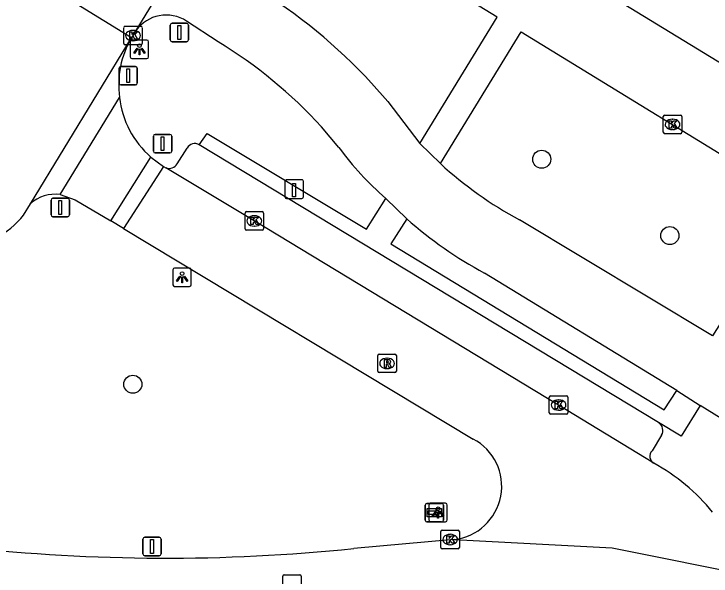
# Model space of a CAD drawing. Extents: x 158352 to 159489, y 383828 to 384597.
# Drawn here: x 158896.87 to 158934.6, y 383876.99 to 383907.39 of the extents above; entities that cross this region are included whole.
import ezdxf

# ---------------------------------------------------------------- set-up
doc = ezdxf.new("R2010")
doc.units = 0
for name, color, linetype in [('IMGEO_Afsluitpaal', 7, 'Continuous'), ('IMGEO_Boom', 7, 'Continuous'), ('IMGEO_Fietspad_gesloten', 7, 'Continuous'), ('IMGEO_Kolk', 7, 'Continuous'), ('IMGEO_Laadpaal', 7, 'Continuous'), ('IMGEO_Lichtpunt', 7, 'Continuous'), ('IMGEO_Parkeervlak_open', 7, 'Continuous'), ('IMGEO_Rijbaan_lokaal_gesloten', 7, 'Continuous'), ('IMGEO_Rijbaan_lokaal_open', 7, 'Continuous'), ('IMGEO_Rijbaan_regionaal_gesloten', 7, 'Continuous'), ('IMGEO_Rioolput', 7, 'Continuous'), ('IMGEO_Verkeersbordpaal', 7, 'Continuous'), ('IMGEO_Voetpad_open', 7, 'Continuous'), ('IMGEO_Wegwijzer', 7, 'Continuous')]:
    doc.layers.add(name, color=color, linetype=linetype)

msp = doc.modelspace()

# ---------------------------------------------------------------- linework, layer by layer
at = {"layer": 'IMGEO_Afsluitpaal'}
for p, q in [((158902.557, 383903.651), (158902.557, 383904.451)), ((158902.557, 383904.451), (158902.557, 383903.651)), ((158902.657, 383904.551), (158903.447, 383904.551)), ((158903.447, 383904.551), (158902.657, 383904.551)), ((158903.547, 383904.451), (158903.547, 383903.651)), ((158903.547, 383903.651), (158903.547, 383904.451)), ((158903.447, 383903.551), (158902.657, 383903.551)), ((158902.657, 383903.551), (158903.447, 383903.551))]:
    msp.add_line(p, q, dxfattribs=at)
msp.add_lwpolyline([(158902.977, 383904.426), (158903.127, 383904.426), (158903.127, 383903.676), (158902.977, 383903.676), (158902.977, 383904.426)], dxfattribs=at)
for centre, start, end in [((158902.657, 383904.451), 90, 180), ((158902.657, 383904.451), 90, 180), ((158903.447, 383904.451), 0, 90), ((158903.447, 383904.451), 360, 90), ((158902.657, 383903.651), 180, 270), ((158902.657, 383903.651), 180, 270), ((158903.447, 383903.651), 270, 0), ((158903.447, 383903.651), 270, 0)]:
    msp.add_arc(centre, 0.1, start, end, dxfattribs=at)
at = {"layer": 'IMGEO_Boom'}
for centre in [(158925.435, 383899.534), (158932.37, 383895.405), (158903.305, 383887.362)]:
    msp.add_circle(centre, 0.489, dxfattribs=at)
at = {"layer": 'IMGEO_Fietspad_gesloten'}
for points in [[(158907.92, 383905.885), (158906.213, 383907.005)], [(158916.227, 383903.644), (158917.1, 383902.657), (158918.831, 383900.393)], [(158914.457, 383900.166), (158913.523, 383901.282)], [(158919.951, 383899.296), (158918.831, 383900.393)], [(158916.991, 383897.413), (158918.133, 383896.308)], [(158934.676, 383889.98), (158924.226, 383896.257)], [(158932.751, 383887.029), (158922.332, 383893.372)], [(158932.751, 383887.029), (158934.012, 383886.221)], [(158937.792, 383883.87), (158934.012, 383886.221)]]:
    msp.add_lwpolyline(points, dxfattribs=at)
for centre, radius, start, end in [((158895.052, 383884.24), 28.721, 42.5001, 58.8955), ((158905.113, 383905.307), 2.023, 57.0685, 144.2541), ((158894.49, 383883.825), 25.827, 42.526, 58.6662), ((158928.456, 383910.509), 17.405, 216.4576, 228.7985), ((158934.328, 383914.994), 21.287, 227.515, 241.6687), ((158933.053, 383913.176), 22.519, 228.506, 241.5704)]:
    msp.add_arc(centre, radius, start, end, dxfattribs=at)
at = {"layer": 'IMGEO_Kolk'}
for p, q in [((158902.814, 383905.798), (158902.814, 383906.65)), ((158902.889, 383906.724), (158903.741, 383906.724)), ((158903.302, 383906.504), (158903.327, 383906.504)), ((158903.815, 383906.65), (158903.815, 383905.798)), ((158903.325, 383905.944), (158903.3, 383905.944)), ((158903.741, 383905.724), (158902.889, 383905.724)), ((158932.013, 383900.99), (158932.013, 383901.842)), ((158932.088, 383901.916), (158932.94, 383901.916)), ((158932.501, 383901.696), (158932.526, 383901.696)), ((158933.014, 383901.842), (158933.014, 383900.99)), ((158932.94, 383900.916), (158932.088, 383900.916)), ((158932.524, 383901.136), (158932.499, 383901.136)), ((158909.454, 383896.698), (158910.306, 383896.698)), ((158909.379, 383895.772), (158909.379, 383896.624)), ((158909.867, 383896.478), (158909.892, 383896.478)), ((158910.38, 383896.624), (158910.38, 383895.772)), ((158910.306, 383895.698), (158909.454, 383895.698)), ((158909.89, 383895.918), (158909.865, 383895.918)), ((158925.846, 383885.813), (158925.846, 383886.665)), ((158925.921, 383886.739), (158926.773, 383886.739)), ((158926.334, 383886.519), (158926.359, 383886.519)), ((158926.847, 383886.665), (158926.847, 383885.813)), ((158926.773, 383885.739), (158925.921, 383885.739)), ((158926.357, 383885.959), (158926.332, 383885.959)), ((158919.979, 383878.538), (158919.979, 383879.39)), ((158920.054, 383879.464), (158920.906, 383879.464)), ((158920.98, 383879.39), (158920.98, 383878.538)), ((158920.467, 383879.244), (158920.492, 383879.244)), ((158920.49, 383878.684), (158920.465, 383878.684)), ((158920.906, 383878.464), (158920.054, 383878.464))]:
    msp.add_line(p, q, dxfattribs=at)
for points in [[(158902.814, 383905.798), (158902.814, 383906.65)], [(158902.889, 383906.724), (158903.741, 383906.724)], [(158903.815, 383906.65), (158903.815, 383905.798)], [(158903.135, 383906.424), (158903.258, 383906.424), (158903.258, 383906.273), (158903.388, 383906.424), (158903.552, 383906.424), (158903.406, 383906.273), (158903.559, 383906.024), (158903.407, 383906.024), (158903.322, 383906.188), (158903.258, 383906.121), (158903.258, 383906.024), (158903.135, 383906.024), (158903.135, 383906.424)], [(158903.741, 383905.724), (158902.889, 383905.724)], [(158932.013, 383900.99), (158932.013, 383901.842)], [(158932.088, 383901.916), (158932.94, 383901.916)], [(158932.334, 383901.616), (158932.457, 383901.616), (158932.457, 383901.465), (158932.587, 383901.616), (158932.751, 383901.616), (158932.605, 383901.465), (158932.758, 383901.216), (158932.606, 383901.216), (158932.521, 383901.38), (158932.457, 383901.313), (158932.457, 383901.216), (158932.334, 383901.216), (158932.334, 383901.616)], [(158933.014, 383901.842), (158933.014, 383900.99)], [(158932.94, 383900.916), (158932.088, 383900.916)], [(158909.454, 383896.698), (158910.306, 383896.698)], [(158909.379, 383895.772), (158909.379, 383896.624)], [(158909.7, 383896.398), (158909.823, 383896.398), (158909.823, 383896.247), (158909.953, 383896.398), (158910.117, 383896.398), (158909.971, 383896.247), (158910.124, 383895.998), (158909.972, 383895.998), (158909.887, 383896.162), (158909.823, 383896.095), (158909.823, 383895.998), (158909.7, 383895.998), (158909.7, 383896.398)], [(158910.38, 383896.624), (158910.38, 383895.772)], [(158910.306, 383895.698), (158909.454, 383895.698)], [(158925.846, 383885.813), (158925.846, 383886.665)], [(158925.921, 383886.739), (158926.773, 383886.739)], [(158926.847, 383886.665), (158926.847, 383885.813)], [(158926.167, 383886.439), (158926.29, 383886.439), (158926.29, 383886.288), (158926.42, 383886.439), (158926.584, 383886.439), (158926.438, 383886.288), (158926.591, 383886.039), (158926.439, 383886.039), (158926.354, 383886.203), (158926.29, 383886.136), (158926.29, 383886.039), (158926.167, 383886.039), (158926.167, 383886.439)], [(158926.773, 383885.739), (158925.921, 383885.739)], [(158919.979, 383878.538), (158919.979, 383879.39)], [(158920.054, 383879.464), (158920.906, 383879.464)], [(158920.98, 383879.39), (158920.98, 383878.538)], [(158920.3, 383879.164), (158920.423, 383879.164), (158920.423, 383879.013), (158920.553, 383879.164), (158920.717, 383879.164), (158920.571, 383879.013), (158920.724, 383878.764), (158920.572, 383878.764), (158920.487, 383878.928), (158920.423, 383878.861), (158920.423, 383878.764), (158920.3, 383878.764), (158920.3, 383879.164)], [(158920.906, 383878.464), (158920.054, 383878.464)]]:
    msp.add_lwpolyline(points, dxfattribs=at)
for centre, start, end in [((158902.891, 383906.648), 91.552, 178.448), ((158902.891, 383906.648), 91.552, 178.448), ((158903.739, 383906.648), 1.552, 88.448), ((158903.739, 383906.648), 1.552, 88.448), ((158902.891, 383905.8), 181.552, 268.448), ((158902.891, 383905.8), 181.552, 268.448), ((158903.739, 383905.8), 271.552, 358.448), ((158903.739, 383905.8), 271.552, 358.448), ((158932.09, 383901.84), 91.552, 178.448), ((158932.09, 383901.84), 91.552, 178.448), ((158932.938, 383901.84), 1.552, 88.448), ((158932.938, 383901.84), 1.552, 88.448), ((158932.09, 383900.992), 181.552, 268.448), ((158932.09, 383900.992), 181.552, 268.448), ((158932.938, 383900.992), 271.552, 358.448), ((158932.938, 383900.992), 271.552, 358.448), ((158909.456, 383896.622), 91.552, 178.448), ((158909.456, 383896.622), 91.552, 178.448), ((158910.304, 383896.622), 1.552, 88.448), ((158910.304, 383896.622), 1.552, 88.448), ((158909.456, 383895.774), 181.552, 268.448), ((158909.456, 383895.774), 181.552, 268.448), ((158910.304, 383895.774), 271.552, 358.448), ((158910.304, 383895.774), 271.552, 358.448), ((158925.923, 383886.663), 91.552, 178.448), ((158925.923, 383886.663), 91.552, 178.448), ((158926.771, 383886.663), 1.552, 88.448), ((158926.771, 383886.663), 1.552, 88.448), ((158925.923, 383885.815), 181.552, 268.448), ((158925.923, 383885.815), 181.552, 268.448), ((158926.771, 383885.815), 271.552, 358.448), ((158926.771, 383885.815), 271.552, 358.448), ((158920.056, 383879.388), 91.552, 178.448), ((158920.056, 383879.388), 91.552, 178.448), ((158920.904, 383879.388), 1.552, 88.448), ((158920.904, 383879.388), 1.552, 88.448), ((158920.056, 383878.54), 181.552, 268.448), ((158920.056, 383878.54), 181.552, 268.448), ((158920.904, 383878.54), 271.552, 358.448), ((158920.904, 383878.54), 271.552, 358.448)]:
    msp.add_arc(centre, 0.0765, start, end, dxfattribs=at)
for centre, major_axis, ratio, start_param, end_param in [((158903.301, 383906.224), (-0.387, 0.002), 0.722429, 4.712389, 7.853982), ((158903.326, 383906.224), (-0.39, 0.002), 0.717154, 1.570796, 4.712389), ((158932.5, 383901.416), (-0.387, 0.002), 0.722429, 4.712389, 7.853982), ((158932.525, 383901.416), (-0.39, 0.002), 0.717154, 1.570796, 4.712389), ((158909.866, 383896.198), (-0.387, 0.002), 0.722429, 4.712389, 7.853982), ((158909.891, 383896.198), (-0.39, 0.002), 0.717154, 1.570796, 4.712389), ((158926.333, 383886.239), (-0.387, 0.002), 0.722429, 4.712389, 7.853982), ((158926.358, 383886.239), (-0.39, 0.002), 0.717154, 1.570796, 4.712389), ((158920.466, 383878.964), (-0.387, 0.002), 0.722429, 4.712389, 7.853982), ((158920.491, 383878.964), (-0.39, 0.002), 0.717154, 1.570796, 4.712389)]:
    msp.add_ellipse(centre, major_axis=major_axis, ratio=ratio, start_param=start_param, end_param=end_param, dxfattribs=at)
at = {"layer": 'IMGEO_Laadpaal'}
for p, q in [((158911.535, 383898.332), (158911.535, 383897.491)), ((158911.535, 383898.332), (158911.535, 383897.491)), ((158912.451, 383898.416), (158911.61, 383898.416)), ((158912.451, 383898.416), (158911.61, 383898.416)), ((158912.535, 383897.5), (158912.535, 383898.341)), ((158912.535, 383897.5), (158912.535, 383898.341)), ((158911.619, 383897.416), (158912.46, 383897.416)), ((158911.619, 383897.416), (158912.46, 383897.416))]:
    msp.add_line(p, q, dxfattribs=at)
msp.add_lwpolyline([(158911.95, 383898.229), (158912.11, 383898.229), (158912.11, 383897.496), (158911.95, 383897.496), (158911.95, 383898.229)], dxfattribs=at)
for centre, start, end in [((158911.613, 383898.338), 92.4484, 184.2845), ((158911.613, 383898.338), 92.4484, 184.2845), ((158912.457, 383898.338), 2.4484, 94.2845), ((158912.457, 383898.338), 2.4484, 94.2845), ((158911.613, 383897.494), 182.4484, 274.2845), ((158911.613, 383897.494), 182.4484, 274.2845), ((158912.457, 383897.494), 272.4484, 4.2845), ((158912.457, 383897.494), 272.4484, 4.2845)]:
    msp.add_arc(centre, 0.0779, start, end, dxfattribs=at)
at = {"layer": 'IMGEO_Lichtpunt'}
for p, q in [((158903.164, 383905.88), (158903.164, 383905.073)), ((158903.164, 383905.88), (158903.164, 383905.073)), ((158904.066, 383905.975), (158903.258, 383905.975)), ((158904.066, 383905.975), (158903.258, 383905.975)), ((158904.16, 383905.073), (158904.16, 383905.88)), ((158904.16, 383905.073), (158904.16, 383905.88)), ((158903.258, 383904.979), (158904.066, 383904.979)), ((158903.258, 383904.979), (158904.066, 383904.979)), ((158905.473, 383893.552), (158905.473, 383892.745)), ((158905.473, 383893.552), (158905.473, 383892.745)), ((158906.375, 383893.647), (158905.567, 383893.647)), ((158906.375, 383893.647), (158905.567, 383893.647)), ((158906.469, 383892.745), (158906.469, 383893.552)), ((158906.469, 383892.745), (158906.469, 383893.552)), ((158905.567, 383892.651), (158906.375, 383892.651)), ((158905.567, 383892.651), (158906.375, 383892.651)), ((158919.326, 383880.827), (158919.326, 383880.02)), ((158919.326, 383880.827), (158919.326, 383880.02)), ((158920.228, 383880.922), (158919.42, 383880.922)), ((158920.228, 383880.922), (158919.42, 383880.922)), ((158920.322, 383880.02), (158920.322, 383880.827)), ((158920.322, 383880.02), (158920.322, 383880.827)), ((158919.42, 383879.926), (158920.228, 383879.926)), ((158919.42, 383879.926), (158920.228, 383879.926))]:
    msp.add_line(p, q, dxfattribs=at)
for points in [[(158903.538, 383905.544), (158903.577, 383905.516), (158903.389, 383905.254), (158903.351, 383905.281), (158903.538, 383905.544)], [(158903.64, 383905.496), (158903.687, 383905.496), (158903.687, 383905.174), (158903.64, 383905.174), (158903.64, 383905.496)], [(158903.75, 383905.516), (158903.788, 383905.543), (158903.975, 383905.281), (158903.936, 383905.253), (158903.75, 383905.516)], [(158905.847, 383893.216), (158905.886, 383893.188), (158905.698, 383892.926), (158905.66, 383892.953), (158905.847, 383893.216)], [(158905.949, 383893.168), (158905.996, 383893.168), (158905.996, 383892.846), (158905.949, 383892.846), (158905.949, 383893.168)], [(158906.059, 383893.188), (158906.097, 383893.215), (158906.284, 383892.953), (158906.245, 383892.925), (158906.059, 383893.188)], [(158919.7, 383880.491), (158919.739, 383880.463), (158919.551, 383880.201), (158919.513, 383880.228), (158919.7, 383880.491)], [(158919.912, 383880.463), (158919.95, 383880.49), (158920.137, 383880.228), (158920.098, 383880.2), (158919.912, 383880.463)], [(158919.802, 383880.443), (158919.849, 383880.443), (158919.849, 383880.121), (158919.802, 383880.121), (158919.802, 383880.443)]]:
    msp.add_lwpolyline(points, dxfattribs=at)
for centre in [(158903.663, 383905.678), (158905.972, 383893.35), (158919.825, 383880.625)]:
    msp.add_circle(centre, 0.0994, dxfattribs=at)
for centre, start, end in [((158903.258, 383905.88), 90, 180), ((158903.258, 383905.88), 90, 180), ((158904.066, 383905.88), 0, 90), ((158904.066, 383905.88), 0, 90), ((158903.258, 383905.073), 180, 270), ((158903.258, 383905.073), 180, 270), ((158904.066, 383905.073), 270, 0), ((158904.066, 383905.073), 270, 360), ((158905.567, 383893.552), 90, 180), ((158905.567, 383893.552), 90, 180), ((158906.375, 383893.552), 0, 90), ((158906.375, 383893.552), 0, 90), ((158905.567, 383892.745), 180, 270), ((158905.567, 383892.745), 180, 270), ((158906.375, 383892.745), 270, 0), ((158906.375, 383892.745), 270, 360), ((158919.42, 383880.827), 90, 180), ((158919.42, 383880.827), 90, 180), ((158920.228, 383880.827), 0, 90), ((158920.228, 383880.827), 0, 90), ((158919.42, 383880.02), 180, 270), ((158919.42, 383880.02), 180, 270), ((158920.228, 383880.02), 270, 0), ((158920.228, 383880.02), 270, 360)]:
    msp.add_arc(centre, 0.0946, start, end, dxfattribs=at)
at = {"layer": 'IMGEO_Parkeervlak_open'}
for points in [[(158905.708, 383899.291), (158906.245, 383900.134)], [(158931.923, 383884.599), (158931.407, 383883.765)]]:
    msp.add_lwpolyline(points, dxfattribs=at)
for centre, radius, start, end in [((158906.658, 383899.918), 0.466, 58.6434, 152.4139), ((158905.28, 383899.526), 0.489, 247.4359, 331.2104), ((158931.492, 383884.859), 0.503, 328.9216, 58.2465), ((158931.731, 383883.464), 0.442, 137.1594, 238.1742)]:
    msp.add_arc(centre, radius, start, end, dxfattribs=at)
at = {"layer": 'IMGEO_Rijbaan_lokaal_gesloten'}
for points in [[(158904.97, 383899.148), (158905.092, 383899.075)], [(158931.498, 383883.089), (158926.343, 383886.238), (158909.876, 383896.197), (158905.092, 383899.075)], [(158902.806, 383895.794), (158921.725, 383884.4)]]:
    msp.add_lwpolyline(points, dxfattribs=at)
for centre, radius, start, end in [((158920.38, 383881.842), 2.89, 276.3508, 62.2698), ((158926.524, 383873.867), 10.477, 38.8241, 61.6602)]:
    msp.add_arc(centre, radius, start, end, dxfattribs=at)
at = {"layer": 'IMGEO_Rijbaan_lokaal_open'}
for points in [[(158907.235, 383912.655), (158903.472, 383906.489)], [(158903.232, 383906.095), (158897.239, 383909.803)], [(158903.472, 383906.489), (158903.232, 383906.095)], [(158897.758, 383897.12), (158903.232, 383906.095)], [(158899.366, 383897.623), (158902.586, 383902.879)], [(158902.11, 383896.204), (158904.284, 383899.649)], [(158904.284, 383899.649), (158904.97, 383899.148)], [(158904.97, 383899.148), (158902.806, 383895.794)], [(158899.366, 383897.623), (158900.176, 383897.342), (158902.11, 383896.204)], [(158897.395, 383896.516), (158897.758, 383897.12)], [(158902.806, 383895.794), (158902.11, 383896.204)]]:
    msp.add_lwpolyline(points, dxfattribs=at)
for centre, radius, start, end in [((158907.508, 383903.563), 4.969, 149.3688, 187.9154), ((158907.543, 383903.424), 4.987, 186.2692, 229.1923), ((158899.103, 383895.641), 2, 82.4527, 132.2878), ((158893.47, 383899.658), 5.028, 231.3087, 321.3183)]:
    msp.add_arc(centre, radius, start, end, dxfattribs=at)
at = {"layer": 'IMGEO_Rijbaan_regionaal_gesloten'}
for points in [[(158920.7, 383878.97), (158915.258, 383878.473)], [(158920.7, 383878.97), (158929.245, 383878.518), (158937.071, 383876.939)]]:
    msp.add_lwpolyline(points, dxfattribs=at)
msp.add_arc((158905.106, 383977.745), 99.79, 263.72043, 275.83898, dxfattribs=at)
at = {"layer": 'IMGEO_Rioolput'}
for p, q in [((158916.566, 383888.064), (158916.566, 383888.916)), ((158916.641, 383888.99), (158917.493, 383888.99)), ((158917.054, 383888.77), (158917.079, 383888.77)), ((158917.567, 383888.916), (158917.567, 383888.064)), ((158917.077, 383888.21), (158917.052, 383888.21)), ((158917.493, 383887.99), (158916.641, 383887.99)), ((158911.498, 383877.061), (158912.35, 383877.061)), ((158911.423, 383876.135), (158911.423, 383876.987)), ((158912.424, 383876.987), (158912.424, 383876.135))]:
    msp.add_line(p, q, dxfattribs=at)
for points in [[(158916.566, 383888.064), (158916.566, 383888.916)], [(158916.641, 383888.99), (158917.493, 383888.99)], [(158917.567, 383888.916), (158917.567, 383888.064)], [(158917.155, 383888.688), (158916.903, 383888.69), (158916.903, 383888.29)], [(158916.903, 383888.29), (158917.027, 383888.29), (158917.027, 383888.452), (158917.038, 383888.452)], [(158917.081, 383888.609), (158917.027, 383888.609), (158917.027, 383888.528)], [(158917.027, 383888.528), (158917.079, 383888.528)], [(158917.085, 383888.423), (158917.156, 383888.29), (158917.296, 383888.29), (158917.231, 383888.416)], [(158917.493, 383887.99), (158916.641, 383887.99)], [(158911.498, 383877.061), (158912.35, 383877.061)], [(158911.423, 383876.135), (158911.423, 383876.987)], [(158912.424, 383876.987), (158912.424, 383876.135)]]:
    msp.add_lwpolyline(points, dxfattribs=at)
for centre, radius, start, end in [((158916.643, 383888.914), 0.0765, 91.552, 178.448), ((158916.643, 383888.914), 0.0765, 91.552, 178.448), ((158917.491, 383888.914), 0.0765, 1.552, 88.448), ((158917.491, 383888.914), 0.0765, 1.552, 88.448), ((158917.037, 383888.399), 0.0533, 26.0293, 88.6989), ((158917.063, 383888.717), 0.19, 274.7715, 282.9687), ((158917.087, 383888.513), 0.0964, 77.0061, 93.1865), ((158917.101, 383888.57), 0.0378, 276.6634, 79.6772), ((158917.154, 383888.578), 0.109, 350.3612, 89.416), ((158917.152, 383888.578), 0.112, 277.5842, 350.9817), ((158917.136, 383888.363), 0.108, 29.5134, 73.7905), ((158916.643, 383888.066), 0.0765, 181.552, 268.448), ((158916.643, 383888.066), 0.0765, 181.552, 268.448), ((158917.491, 383888.066), 0.0765, 271.552, 358.448), ((158917.491, 383888.066), 0.0765, 271.552, 358.448), ((158911.5, 383876.985), 0.0765, 91.552, 178.448), ((158911.5, 383876.985), 0.0765, 91.552, 178.448), ((158912.348, 383876.985), 0.0765, 1.552, 88.448), ((158912.348, 383876.985), 0.0765, 1.552, 88.448)]:
    msp.add_arc(centre, radius, start, end, dxfattribs=at)
for centre, major_axis, ratio, start_param, end_param in [((158917.053, 383888.49), (-0.387, 0.002), 0.722429, 4.712389, 7.853982), ((158917.078, 383888.49), (-0.39, 0.002), 0.717154, 1.570796, 4.712389)]:
    msp.add_ellipse(centre, major_axis=major_axis, ratio=ratio, start_param=start_param, end_param=end_param, dxfattribs=at)
at = {"layer": 'IMGEO_Verkeersbordpaal'}
for p, q in [((158905.425, 383906.888), (158906.215, 383906.888)), ((158906.215, 383906.888), (158905.425, 383906.888)), ((158905.325, 383905.988), (158905.325, 383906.788)), ((158905.325, 383906.788), (158905.325, 383905.988)), ((158906.315, 383906.788), (158906.315, 383905.988)), ((158906.315, 383905.988), (158906.315, 383906.788)), ((158906.215, 383905.888), (158905.425, 383905.888)), ((158905.425, 383905.888), (158906.215, 383905.888)), ((158904.518, 383900.876), (158905.308, 383900.876)), ((158905.308, 383900.876), (158904.518, 383900.876)), ((158904.418, 383899.976), (158904.418, 383900.776)), ((158904.418, 383900.776), (158904.418, 383899.976)), ((158905.408, 383900.776), (158905.408, 383899.976)), ((158905.408, 383899.976), (158905.408, 383900.776)), ((158905.308, 383899.876), (158904.518, 383899.876)), ((158904.518, 383899.876), (158905.308, 383899.876)), ((158898.882, 383896.522), (158898.882, 383897.322)), ((158898.882, 383897.322), (158898.882, 383896.522)), ((158898.982, 383897.422), (158899.772, 383897.422)), ((158899.772, 383897.422), (158898.982, 383897.422)), ((158899.872, 383897.322), (158899.872, 383896.522)), ((158899.872, 383896.522), (158899.872, 383897.322)), ((158899.772, 383896.422), (158898.982, 383896.422)), ((158898.982, 383896.422), (158899.772, 383896.422)), ((158903.848, 383878.184), (158903.848, 383878.984)), ((158903.848, 383878.984), (158903.848, 383878.184)), ((158903.948, 383879.084), (158904.738, 383879.084)), ((158904.738, 383879.084), (158903.948, 383879.084)), ((158904.838, 383878.984), (158904.838, 383878.184)), ((158904.838, 383878.184), (158904.838, 383878.984)), ((158904.738, 383878.084), (158903.948, 383878.084)), ((158903.948, 383878.084), (158904.738, 383878.084))]:
    msp.add_line(p, q, dxfattribs=at)
for points in [[(158905.745, 383906.763), (158905.895, 383906.763), (158905.895, 383906.013), (158905.745, 383906.013), (158905.745, 383906.763)], [(158904.838, 383900.751), (158904.988, 383900.751), (158904.988, 383900.001), (158904.838, 383900.001), (158904.838, 383900.751)], [(158899.302, 383897.297), (158899.452, 383897.297), (158899.452, 383896.547), (158899.302, 383896.547), (158899.302, 383897.297)], [(158904.268, 383878.959), (158904.418, 383878.959), (158904.418, 383878.209), (158904.268, 383878.209), (158904.268, 383878.959)]]:
    msp.add_lwpolyline(points, dxfattribs=at)
for centre, start, end in [((158905.425, 383906.788), 90, 180), ((158905.425, 383906.788), 90, 180), ((158906.215, 383906.788), 0, 90), ((158906.215, 383906.788), 360, 90), ((158905.425, 383905.988), 180, 270), ((158905.425, 383905.988), 180, 270), ((158906.215, 383905.988), 270, 0), ((158906.215, 383905.988), 270, 0), ((158904.518, 383900.776), 90, 180), ((158904.518, 383900.776), 90, 180), ((158905.308, 383900.776), 0, 90), ((158905.308, 383900.776), 360, 90), ((158904.518, 383899.976), 180, 270), ((158904.518, 383899.976), 180, 270), ((158905.308, 383899.976), 270, 0), ((158905.308, 383899.976), 270, 0), ((158898.982, 383897.322), 90, 180), ((158898.982, 383897.322), 90, 180), ((158899.772, 383897.322), 0, 90), ((158899.772, 383897.322), 360, 90), ((158898.982, 383896.522), 180, 270), ((158898.982, 383896.522), 180, 270), ((158899.772, 383896.522), 270, 0), ((158899.772, 383896.522), 270, 0), ((158903.948, 383878.984), 90, 180), ((158903.948, 383878.984), 90, 180), ((158904.738, 383878.984), 0, 90), ((158904.738, 383878.984), 360, 90), ((158903.948, 383878.184), 180, 270), ((158903.948, 383878.184), 180, 270), ((158904.738, 383878.184), 270, 0), ((158904.738, 383878.184), 270, 0)]:
    msp.add_arc(centre, 0.1, start, end, dxfattribs=at)
at = {"layer": 'IMGEO_Voetpad_open'}
for points in [[(158915.787, 383916.891), (158916.804, 383915.918), (158953.058, 383893.805), (158954.443, 383892.578), (158956.068, 383888.808), (158957.202, 383886.391)], [(158918.831, 383900.393), (158923.027, 383907.222), (158914.49, 383912.439)], [(158919.951, 383899.296), (158924.33, 383906.424), (158939.279, 383897.273), (158934.676, 383889.98)], [(158906.9, 383900.316), (158907.326, 383900.924), (158915.943, 383895.753), (158916.991, 383897.413)], [(158931.757, 383885.286), (158906.9, 383900.316)], [(158918.133, 383896.308), (158917.262, 383894.954), (158932.065, 383885.977), (158932.751, 383887.029)], [(158934.012, 383886.221), (158932.978, 383884.548), (158931.757, 383885.286)]]:
    msp.add_lwpolyline(points, dxfattribs=at)
at = {"layer": 'IMGEO_Wegwijzer'}
for p, q in [((158919.226, 383880.915), (158920.016, 383880.915)), ((158920.016, 383880.915), (158919.226, 383880.915)), ((158919.126, 383880.015), (158919.126, 383880.815)), ((158919.126, 383880.815), (158919.126, 383880.015)), ((158920.116, 383880.815), (158920.116, 383880.015)), ((158920.116, 383880.015), (158920.116, 383880.815)), ((158920.016, 383879.915), (158919.226, 383879.915)), ((158919.226, 383879.915), (158920.016, 383879.915))]:
    msp.add_line(p, q, dxfattribs=at)
for points in [[(158919.227, 383880.647), (158920.015, 383880.647), (158920.015, 383880.183), (158919.227, 383880.183), (158919.227, 383880.647)], [(158919.292, 383880.499), (158919.292, 383880.415), (158919.292, 383880.331), (158919.703, 383880.331), (158919.703, 383880.248), (158919.95, 383880.415), (158919.703, 383880.582), (158919.703, 383880.499), (158919.292, 383880.499)]]:
    msp.add_lwpolyline(points, dxfattribs=at)
for centre, start, end in [((158919.226, 383880.815), 90, 180), ((158919.226, 383880.815), 90, 180), ((158920.016, 383880.815), 0, 90), ((158920.016, 383880.815), 360, 90), ((158919.226, 383880.015), 180, 270), ((158919.226, 383880.015), 180, 270), ((158920.016, 383880.015), 270, 0), ((158920.016, 383880.015), 270, 0)]:
    msp.add_arc(centre, 0.1, start, end, dxfattribs=at)

doc.saveas('drawing.dxf')
